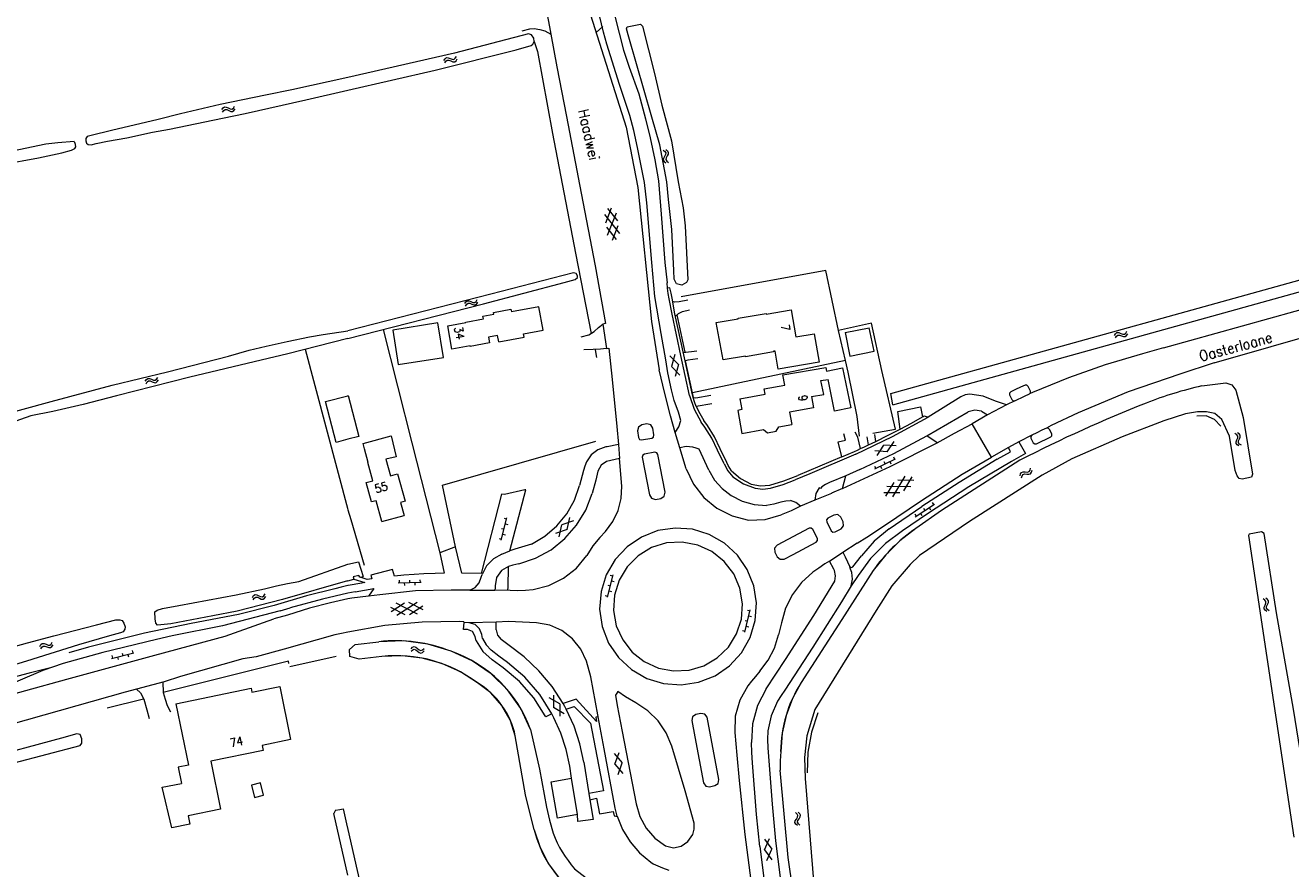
# Model space of a CAD drawing. Header units: metres. Extents: x 189705 to 199106, y 581686 to 588448.
# Tile 410 of 555: x 195938 to 196180, y 587758 to 587919. Entities that reach past the tile are written whole.
import ezdxf

# ---------------------------------------------------------------- set-up
doc = ezdxf.new("R2010")
doc.units = ezdxf.units.M
doc.layers.add('B-WA-OG-GBKN-G', color=7, linetype='Continuous', lineweight=18)
doc.styles.add('Style-STANDARD', font='STANDARD.shx')

msp = doc.modelspace()

# ---------------------------------------------------------------- linework, layer by layer
at = {"layer": 'B-WA-OG-GBKN-G'}
for p, q in [((196018.395, 587912.506), (196018.606, 587912.854)), ((196018.606, 587912.854), (196018.866, 587913.054)), ((196018.761, 587912.38), (196019.023, 587912.578)), ((196018.866, 587913.054), (196019.205, 587913.049)), ((196019.023, 587912.578), (196019.349, 587912.574)), ((196019.205, 587913.049), (196019.581, 587912.894)), ((196019.349, 587912.574), (196019.735, 587912.422)), ((196019.581, 587912.894), (196019.959, 587912.74)), ((196019.959, 587912.74), (196020.288, 587912.733)), ((196020.288, 587912.733), (196020.557, 587912.935)), ((196020.557, 587912.935), (196020.771, 587913.283)), ((196020.71, 587912.462), (196020.924, 587912.811)), ((196018.547, 587912.034), (196018.761, 587912.38)), ((196019.735, 587912.422), (196020.112, 587912.266)), ((196020.112, 587912.266), (196020.441, 587912.258)), ((196020.441, 587912.258), (196020.71, 587912.462)), ((195975.897, 587903.11), (195976.129, 587903.445)), ((195976.022, 587902.629), (195976.256, 587902.962)), ((195976.129, 587903.445), (195976.4, 587903.629)), ((195976.256, 587902.962), (195976.529, 587903.145)), ((195976.4, 587903.629), (195976.738, 587903.604)), ((195976.529, 587903.145), (195976.854, 587903.121)), ((195976.738, 587903.604), (195977.104, 587903.427)), ((195976.854, 587903.121), (195977.231, 587902.947)), ((195977.104, 587903.427), (195977.473, 587903.252)), ((195977.231, 587902.947), (195977.598, 587902.769)), ((195977.473, 587903.252), (195977.801, 587903.225)), ((195977.801, 587903.225), (195978.081, 587903.41)), ((195977.926, 587902.742), (195978.206, 587902.93)), ((195978.081, 587903.41), (195978.315, 587903.746)), ((195978.206, 587902.93), (195978.44, 587903.265)), ((195977.598, 587902.769), (195977.926, 587902.742)), ((196060.35, 587895.36), (196060.67, 587895.108)), ((196060.402, 587893.779), (196060.357, 587893.453)), ((196060.357, 587893.453), (196060.529, 587893.163)), ((196060.6, 587894.136), (196060.402, 587893.779)), ((196060.529, 587893.163), (196060.851, 587892.911)), ((196060.795, 587894.502), (196060.6, 587894.136)), ((196060.67, 587895.108), (196060.837, 587894.825)), ((196060.837, 587894.825), (196060.795, 587894.502)), ((196060.837, 587895.458), (196061.159, 587895.208)), ((196060.891, 587893.877), (196060.846, 587893.551)), ((196060.846, 587893.551), (196061.016, 587893.261)), ((196061.087, 587894.235), (196060.891, 587893.877)), ((196061.016, 587893.261), (196061.338, 587893.009)), ((196061.283, 587894.592), (196061.087, 587894.235)), ((196061.159, 587895.208), (196061.327, 587894.928)), ((196061.327, 587894.928), (196061.283, 587894.592)), ((196049.34, 587881.468), (196050.456, 587884.307)), ((196049.711, 587884.195), (196051.613, 587881.81)), ((196049.109, 587883.007), (196051.974, 587879.412)), ((196049.701, 587879.069), (196051.381, 587883.347)), ((196049.468, 587880.612), (196051.369, 587878.225)), ((196050.626, 587878.113), (196051.742, 587880.955)), ((196022.587, 587866.322), (196022.847, 587866.521)), ((196022.847, 587866.521), (196023.186, 587866.516)), ((196023.186, 587866.516), (196023.562, 587866.361)), ((196024.538, 587866.4), (196024.752, 587866.748)), ((196022.375, 587865.974), (196022.587, 587866.322)), ((196022.527, 587865.502), (196022.742, 587865.848)), ((196022.742, 587865.848), (196023.004, 587866.046)), ((196023.004, 587866.046), (196023.33, 587866.041)), ((196023.33, 587866.041), (196023.716, 587865.889)), ((196023.562, 587866.361), (196023.94, 587866.207)), ((196023.716, 587865.889), (196024.092, 587865.732)), ((196023.94, 587866.207), (196024.269, 587866.198)), ((196024.092, 587865.732), (196024.421, 587865.724)), ((196024.269, 587866.198), (196024.538, 587866.4)), ((196024.421, 587865.724), (196024.69, 587865.927)), ((196024.69, 587865.927), (196024.904, 587866.276)), ((196146.729, 587859.87), (196146.935, 587860.222)), ((196146.89, 587859.4), (196147.098, 587859.751)), ((196146.935, 587860.222), (196147.191, 587860.426)), ((196147.098, 587859.751), (196147.356, 587859.953)), ((196147.191, 587860.426), (196147.529, 587860.427)), ((196147.356, 587859.953), (196147.683, 587859.955)), ((196147.529, 587860.427), (196147.908, 587860.279)), ((196147.683, 587859.955), (196148.071, 587859.81)), ((196147.908, 587860.279), (196148.289, 587860.132)), ((196148.071, 587859.81), (196148.451, 587859.66)), ((196148.289, 587860.132), (196148.618, 587860.13)), ((196148.451, 587859.66), (196148.78, 587859.658)), ((196148.618, 587860.13), (196148.884, 587860.336)), ((196148.78, 587859.658), (196149.045, 587859.867)), ((196148.884, 587860.336), (196149.091, 587860.689)), ((196149.045, 587859.867), (196149.252, 587860.219)), ((196063.27, 587854.311), (196061.626, 587856.01)), ((196062.565, 587856.245), (196061.914, 587853.971)), ((196063.556, 587852.271), (196061.914, 587853.971)), ((196063.27, 587854.311), (196062.617, 587852.036)), ((195961.218, 587851.112), (195961.434, 587851.458)), ((195961.366, 587850.638), (195961.584, 587850.982)), ((195961.434, 587851.458), (195961.696, 587851.654)), ((195961.584, 587850.982), (195961.848, 587851.177)), ((195961.696, 587851.654), (195962.034, 587851.645)), ((195961.848, 587851.177), (195962.174, 587851.169)), ((195962.034, 587851.645), (195962.409, 587851.487)), ((195962.174, 587851.169), (195962.558, 587851.013)), ((195962.409, 587851.487), (195962.785, 587851.329)), ((195962.558, 587851.013), (195962.933, 587850.852)), ((195962.785, 587851.329), (195963.114, 587851.317)), ((195962.933, 587850.852), (195963.262, 587850.841)), ((195963.114, 587851.317), (195963.386, 587851.516)), ((195963.262, 587850.841), (195963.533, 587851.042)), ((195963.386, 587851.516), (195963.603, 587851.862)), ((195963.533, 587851.042), (195963.75, 587851.388)), ((196170.111, 587840.895), (196169.763, 587841.111)), ((196169.988, 587839.543), (196170.145, 587839.918)), ((196170.311, 587840.624), (196170.111, 587840.895)), ((196170.145, 587839.918), (196170.301, 587840.296)), ((196170.584, 587841.045), (196170.237, 587841.26)), ((196170.301, 587840.296), (196170.311, 587840.624)), ((196170.464, 587839.685), (196170.618, 587840.07)), ((196170.786, 587840.775), (196170.584, 587841.045)), ((196170.618, 587840.07), (196170.777, 587840.446)), ((196170.777, 587840.446), (196170.786, 587840.775)), ((196103.223, 587837.634), (196100.862, 587837.79)), ((196101.29, 587836.922), (196102.604, 587838.887)), ((196104.965, 587838.732), (196102.604, 587838.887)), ((196103.223, 587837.634), (196104.536, 587839.6)), ((196169.981, 587839.204), (196169.988, 587839.543)), ((196170.179, 587838.943), (196169.981, 587839.204)), ((196170.526, 587838.73), (196170.179, 587838.943)), ((196170.457, 587839.359), (196170.464, 587839.685)), ((196170.654, 587839.096), (196170.457, 587839.359)), ((196170.999, 587838.879), (196170.654, 587839.096)), ((196100.854, 587834.344), (196104.8, 587836.293)), ((196102.606, 587835.767), (196102.827, 587835.318)), ((196103.724, 587835.761), (196103.945, 587835.313)), ((196104.399, 587836.652), (196104.62, 587836.204)), ((196100.812, 587834.881), (196101.034, 587834.433)), ((196101.93, 587834.876), (196102.152, 587834.427)), ((196104.296, 587828.992), (196106.645, 587832.944)), ((196106.409, 587830.175), (196107.969, 587832.797)), ((196128.642, 587833.009), (196128.731, 587833.406)), ((196128.731, 587833.406), (196128.913, 587833.678)), ((196128.913, 587833.678), (196129.236, 587833.782)), ((196128.938, 587832.61), (196129.03, 587833.007)), ((196129.03, 587833.007), (196129.215, 587833.278)), ((196129.215, 587833.278), (196129.525, 587833.378)), ((196129.236, 587833.782), (196129.642, 587833.756)), ((196129.525, 587833.378), (196129.939, 587833.358)), ((196129.642, 587833.756), (196130.049, 587833.731)), ((196129.939, 587833.358), (196130.346, 587833.331)), ((196130.049, 587833.731), (196130.363, 587833.83)), ((196130.346, 587833.331), (196130.661, 587833.429)), ((196130.363, 587833.83), (196130.554, 587834.107)), ((196130.554, 587834.107), (196130.644, 587834.506)), ((196130.661, 587833.429), (196130.85, 587833.708)), ((196130.85, 587833.708), (196130.94, 587834.107)), ((196102.971, 587829.135), (196104.53, 587831.757)), ((196107.769, 587830.938), (196103.174, 587830.997)), ((196108.336, 587832.141), (196105.283, 587832.18)), ((196105.653, 587829.753), (196102.603, 587829.792)), ((196111.822, 587827.918), (196112.096, 587827.5)), ((196108.478, 587825.723), (196108.753, 587825.305)), ((196108.586, 587825.195), (196112.264, 587827.61)), ((196109.589, 587825.854), (196109.863, 587825.436)), ((196110.15, 587826.82), (196110.425, 587826.402)), ((196111.26, 587826.951), (196111.535, 587826.533)), ((196029.368, 587820.71), (196030.437, 587824.978)), ((196029.418, 587822.966), (196029.903, 587822.844)), ((196029.904, 587824.906), (196030.389, 587824.784)), ((196030.146, 587823.814), (196030.631, 587823.693)), ((196040.457, 587821.324), (196040.931, 587823.64)), ((196043.175, 587824.389), (196040.931, 587823.64)), ((196041.978, 587822.713), (196042.45, 587825.03)), ((196028.932, 587821.026), (196029.417, 587820.904)), ((196029.66, 587821.874), (196030.145, 587821.753)), ((196041.978, 587822.713), (196039.732, 587821.966)), ((196049.685, 587809.81), (196050.754, 587814.078)), ((196050.221, 587814.006), (196050.706, 587813.884)), ((196009.606, 587812.519), (196014.005, 587812.633)), ((196009.793, 587813.024), (196009.806, 587812.524)), ((196010.806, 587812.55), (196010.819, 587812.05)), ((196011.792, 587813.076), (196011.805, 587812.576)), ((196012.805, 587812.602), (196012.818, 587812.102)), ((196013.792, 587813.128), (196013.805, 587812.628)), ((196049.735, 587812.066), (196050.22, 587811.944)), ((196049.977, 587810.974), (196050.462, 587810.853)), ((196050.463, 587812.914), (196050.948, 587812.793)), ((195981.731, 587809.754), (195981.961, 587810.09)), ((195981.858, 587809.274), (195982.09, 587809.608)), ((195981.961, 587810.09), (195982.23, 587810.275)), ((195982.09, 587809.608), (195982.362, 587809.792)), ((195982.23, 587810.275), (195982.568, 587810.252)), ((195982.362, 587809.792), (195982.688, 587809.77)), ((195982.568, 587810.252), (195982.936, 587810.078)), ((195982.688, 587809.77), (195983.065, 587809.598)), ((195982.936, 587810.078), (195983.305, 587809.904)), ((195983.065, 587809.598), (195983.433, 587809.422)), ((195983.305, 587809.904), (195983.634, 587809.878)), ((195983.433, 587809.422), (195983.761, 587809.396)), ((195983.634, 587809.878), (195983.913, 587810.066)), ((195983.761, 587809.396), (195984.04, 587809.586)), ((195983.913, 587810.066), (195984.145, 587810.402)), ((195984.04, 587809.586), (195984.272, 587809.922)), ((196008.259, 587807.047), (196010.821, 587808.702)), ((196013.358, 587806.527), (196009.268, 587808.624)), ((196009.381, 587806.329), (196013.243, 587808.823)), ((196014.401, 587807.352), (196011.684, 587808.745)), ((196049.249, 587810.126), (196049.734, 587810.004)), ((196175.523, 587809.238), (196175.182, 587809.463)), ((196175.716, 587808.962), (196175.523, 587809.238)), ((196175.53, 587808.26), (196175.697, 587808.633)), ((196176.001, 587809.374), (196175.66, 587809.599)), ((196175.697, 587808.633), (196175.716, 587808.962)), ((196175.842, 587808.018), (196176.007, 587808.399)), ((196176.196, 587809.098), (196176.001, 587809.374)), ((196176.007, 587808.399), (196176.177, 587808.77)), ((196176.177, 587808.77), (196176.196, 587809.098)), ((196010.935, 587806.407), (196008.221, 587807.799)), ((196011.8, 587806.449), (196014.364, 587808.103)), ((196075.957, 587803.101), (196077.026, 587807.369)), ((196076.493, 587807.297), (196076.978, 587807.175)), ((196076.735, 587806.205), (196077.22, 587806.084)), ((196175.346, 587807.551), (196175.363, 587807.89)), ((196175.536, 587807.285), (196175.346, 587807.551)), ((196175.363, 587807.89), (196175.53, 587808.26)), ((196175.877, 587807.062), (196175.536, 587807.285)), ((196175.827, 587807.692), (196175.842, 587808.018)), ((196176.015, 587807.424), (196175.827, 587807.692)), ((196176.355, 587807.198), (196176.015, 587807.424)), ((196076.007, 587805.357), (196076.492, 587805.235)), ((196076.249, 587804.265), (196076.734, 587804.144)), ((195943.209, 587800.813), (195943.42, 587801.163)), ((196075.521, 587803.417), (196076.006, 587803.295)), ((195941.05, 587800.369), (195941.259, 587800.719)), ((195941.206, 587799.898), (195941.417, 587800.246)), ((195941.259, 587800.719), (195941.517, 587800.92)), ((195941.417, 587800.246), (195941.678, 587800.446)), ((195941.517, 587800.92), (195941.855, 587800.917)), ((195941.678, 587800.446), (195942.004, 587800.444)), ((195941.855, 587800.917), (195942.233, 587800.766)), ((195942.004, 587800.444), (195942.391, 587800.295)), ((195942.233, 587800.766), (195942.612, 587800.614)), ((195942.391, 587800.295), (195942.769, 587800.141)), ((195942.612, 587800.614), (195942.941, 587800.609)), ((195942.769, 587800.141), (195943.098, 587800.136)), ((195942.941, 587800.609), (195943.209, 587800.813)), ((195943.098, 587800.136), (195943.365, 587800.341)), ((195943.365, 587800.341), (195943.576, 587800.691)), ((195954.772, 587798.085), (195959.045, 587799.137)), ((195956.789, 587799.096), (195956.908, 587798.611)), ((195957.879, 587798.85), (195957.999, 587798.364)), ((195958.731, 587799.574), (195958.85, 587799.089)), ((196012.087, 587799.93), (196012.389, 587800.203)), ((196012.098, 587799.434), (196012.402, 587799.705)), ((196012.389, 587800.203), (196012.695, 587800.32)), ((196012.402, 587799.705), (196012.71, 587799.82)), ((196012.695, 587800.32), (196013.018, 587800.219)), ((196012.71, 587799.82), (196013.021, 587799.722)), ((196013.018, 587800.219), (196013.335, 587799.963)), ((196013.021, 587799.722), (196013.348, 587799.466)), ((196013.335, 587799.963), (196013.653, 587799.707)), ((196013.348, 587799.466), (196013.664, 587799.209)), ((196013.653, 587799.707), (196013.966, 587799.606)), ((196013.664, 587799.209), (196013.977, 587799.107)), ((196013.966, 587799.606), (196014.282, 587799.722)), ((196013.977, 587799.107), (196014.293, 587799.226)), ((196014.282, 587799.722), (196014.586, 587799.995)), ((196014.293, 587799.226), (196014.597, 587799.499)), ((195954.847, 587798.618), (195954.966, 587798.133)), ((195955.937, 587798.372), (195956.057, 587797.886)), ((196040.562, 587789.373), (196038.509, 587790.547)), ((196039.345, 587791.035), (196039.354, 587788.669)), ((196040.562, 587789.373), (196040.569, 587787.007)), ((196041.405, 587787.495), (196039.354, 587788.669)), ((196050.954, 587779.877), (196052.491, 587778.081)), ((196051.117, 587777.824), (196051.906, 587780.055)), ((196051.117, 587777.824), (196052.655, 587776.028)), ((196051.704, 587775.85), (196052.491, 587778.081)), ((196085.637, 587766.971), (196085.855, 587767.315)), ((196085.986, 587768.283), (196085.68, 587768.555)), ((196085.855, 587767.315), (196086.072, 587767.66)), ((196086.138, 587767.983), (196085.986, 587768.283)), ((196086.072, 587767.66), (196086.138, 587767.983)), ((196086.129, 587767.031), (196086.347, 587767.384)), ((196086.478, 587768.351), (196086.172, 587768.622)), ((196086.347, 587767.384), (196086.566, 587767.728)), ((196086.632, 587768.051), (196086.478, 587768.351)), ((196086.566, 587767.728), (196086.632, 587768.051)), ((196085.572, 587766.639), (196085.637, 587766.971)), ((196085.723, 587766.348), (196085.572, 587766.639)), ((196086.029, 587766.079), (196085.723, 587766.348)), ((196086.068, 587766.711), (196086.129, 587767.031)), ((196086.217, 587766.418), (196086.068, 587766.711)), ((196086.521, 587766.147), (196086.217, 587766.418)), ((196079.736, 587763.489), (196081.138, 587761.586)), ((196079.749, 587761.429), (196080.698, 587763.597)), ((196079.749, 587761.429), (196081.153, 587759.527)), ((196080.191, 587759.418), (196081.138, 587761.586))]:
    msp.add_line(p, q, dxfattribs=at)
at = {"layer": 'B-WA-OG-GBKN-G', "flags": 128}
for points in [[(196060.858, 587855.25), (196059.95, 587860.281), (196058.743, 587867.321), (196058.171, 587873.853), (196057.226, 587885.263), (196056.801, 587889.177), (196055.441, 587895.862), (196054.761, 587899.09), (196053.953, 587901.963), (196051.956, 587907.887), (196049.582, 587915.641), (196048.95, 587917.929), (196047.479, 587924.07), (196046.635, 587930.181), (196043.11, 587947.821), (196041.122, 587958.548), (196037.725, 587976.823), (196033.196, 588000)], [(196041.998, 587940.932), (196044.872, 587925.698), (196045.547, 587924.089), (196053.254, 587899.72), (196055.489, 587888.206), (196058.135, 587862.58), (196059.566, 587853.277)], [(196035.402, 587936.359), (196037.161, 587926.622), (196037.526, 587924.605), (196037.776, 587923.247), (196037.824, 587922.99), (196038.565, 587918.97), (196038.829, 587917.551), (196039.996, 587911.285), (196041.82, 587901.776), (196044.665, 587887.105), (196047.361, 587873.241), (196049.328, 587862.17), (196048.826, 587862.058), (196049.506, 587857.401), (196049.967, 587857.433), (196050.605, 587851.473), (196051.475, 587842.443), (196051.786, 587838.986)], [(196050.301, 587924.525), (196051.116, 587920.974), (196052.756, 587914.492), (196053.843, 587911.212), (196055.663, 587906.127), (196056.951, 587901.373), (196057.833, 587897.713), (196058.741, 587893.468), (196059.419, 587889.452), (196059.992, 587883.098), (196060.661, 587873.848), (196061.125, 587869.942)], [(196000, 587906.86), (196016.737, 587910.669), (196032.222, 587914.579), (196035.095, 587915.387), (196035.4, 587915.641), (196035.656, 587916.149), (196035.581, 587916.81), (196035.175, 587917.42), (196034.591, 587917.599), (196020.428, 587913.94), (196000, 587909.249)], [(196033.347, 587918.211), (196034.796, 587918.59), (196035.686, 587918.639), (196036.727, 587918.434), (196037.718, 587918.203), (196038.829, 587917.551)], [(196047.521, 587917.87), (196048.786, 587918.989)], [(196065.042, 587870.499), (196064.805, 587870.047), (196063.932, 587869.488), (196062.898, 587869.776), (196062.445, 587870.649), (196062.36, 587872.318), (196061.991, 587880.187), (196061.363, 587885.934), (196061.061, 587889.298), (196059.714, 587896.342), (196058.187, 587901.663), (196053.793, 587916.965), (196053.337, 587918.579), (196053.468, 587918.977), (196056.037, 587919.436), (196056.383, 587919.092), (196058.664, 587910.011), (196060.087, 587903.948), (196061.937, 587897.144), (196063.234, 587889.305), (196064.177, 587884.3), (196064.558, 587880.857), (196065.042, 587870.499)], [(196035.656, 587916.149), (196036.262, 587914.242), (196039.156, 587898.559), (196043.535, 587875.632), (196046.545, 587860.288)], [(196000, 587909.249), (195989.299, 587906.877), (195984.208, 587905.863), (195975.572, 587904.098), (195967.951, 587902.282), (195963.664, 587901.242), (195954.774, 587899.089), (195950.862, 587898.13), (195950.135, 587897.948), (195949.849, 587897.584), (195949.849, 587897.142), (195949.979, 587896.674), (195950.291, 587896.44), (195950.888, 587896.388), (195951.824, 587896.596), (195953.98, 587897.064), (195957.695, 587897.74), (195962.614, 587898.775), (195965.887, 587899.373), (195976, 587901.449), (195980.364, 587902.359), (195991.981, 587904.98), (196000, 587906.86)], [(195895.399, 587882.952), (195900.083, 587883.96), (195906.759, 587885.572), (195914.743, 587887.569), (195926.079, 587890.605), (195933.831, 587892.602), (195940.811, 587893.9), (195945.239, 587894.833), (195947.136, 587895.327), (195947.759, 587895.665), (195947.941, 587895.977), (195947.863, 587896.445), (195947.733, 587896.809), (195947.576, 587897.011)], [(195947.621, 587897.014), (195944.477, 587896.78), (195942.217, 587896.468), (195939.464, 587895.922), (195932.758, 587894.498)], [(196156.094, 587857.49), (196206.472, 587871.566), (196211.882, 587873.247), (196297.22, 587897.122)], [(196165.814, 587854.623), (196198.969, 587864.151), (196208.433, 587866.847), (196277.505, 587885.844), (196281.288, 587886.982)], [(196104.31, 587846.593), (196103.915, 587848.788), (196199.044, 587875.19)], [(196104.31, 587846.593), (196199.577, 587873.052), (196199.044, 587875.19)], [(196000, 587859.317), (196025.931, 587865.906), (196041.416, 587870.045), (196043.475, 587870.575), (196043.959, 587870.981), (196043.959, 587871.311), (196043.706, 587871.769), (196043.198, 587871.897), (196027.383, 587867.758), (196000, 587860.753)], [(196093.904, 587860.855), (196091.46, 587872.32), (196063.801, 587867.301)], [(196061.15, 587868.912), (196061.125, 587869.942)], [(196066.671, 587846.312), (196066.344, 587847.159), (196066.069, 587848.023), (196065.999, 587848.276), (196065.933, 587848.53), (196064.523, 587855.007), (196064.268, 587856.176), (196062.605, 587864.053), (196062.069, 587866.996), (196061.892, 587868.009), (196061.649, 587869.004), (196061.15, 587868.912)], [(196065.372, 587848.378), (196063.701, 587856.054), (196062.036, 587863.941), (196061.498, 587866.894), (196061.321, 587867.909), (196061.15, 587868.912)], [(196065.095, 587866.624), (196063.392, 587866.297), (196062.502, 587866.273), (196062.18, 587866.389)], [(196028.871, 587858.689), (196028.655, 587859.877), (196026.883, 587859.555), (196027.083, 587858.456), (196023.399, 587857.787), (196023.381, 587857.886), (196019.916, 587857.256), (196019.104, 587861.722), (196022.58, 587862.353), (196022.562, 587862.452), (196025.948, 587863.068), (196025.851, 587863.602), (196027.911, 587863.977), (196027.853, 587864.293), (196031.219, 587864.905), (196031.311, 587864.4)], [(196028.871, 587858.689), (196033.719, 587859.578), (196033.605, 587860.194), (196037.375, 587860.886), (196036.553, 587865.362), (196031.311, 587864.4)], [(196062.7, 587863.605), (196063.286, 587864.061), (196064.024, 587864.441), (196065.397, 587864.794)], [(196070.511, 587862.334), (196074.718, 587863.059), (196074.699, 587863.169), (196080.042, 587864.09), (196080.06, 587863.98), (196084.865, 587864.809), (196085.764, 587859.597), (196089.242, 587860.197), (196090.178, 587854.773), (196082.364, 587853.426), (196081.763, 587856.904), (196081.434, 587856.848), (196081.453, 587856.738), (196076.11, 587855.817), (196076.092, 587855.926), (196071.816, 587855.189)], [(196008.591, 587860.909), (196009.641, 587854.301), (196018.298, 587855.676), (196017.249, 587862.284), (196008.591, 587860.909)], [(196044.649, 587859.647), (196046.124, 587860.026), (196047.142, 587860.659), (196047.982, 587861.395), (196048.826, 587862.058)], [(196064.556, 587856.666), (196062.993, 587863.832)], [(196071.816, 587855.189), (196070.511, 587862.334)], [(196100.475, 587841.151), (196104.823, 587841.957), (196102.2, 587853.167), (196100.184, 587862.267), (196093.904, 587860.855)], [(195931.751, 587844.087), (195943.187, 587847.252), (195954.884, 587850.34), (195965.463, 587852.907), (195977.136, 587855.892), (195981.116, 587857.055), (195984.338, 587857.835), (195988.39, 587858.745), (195992.676, 587859.603), (195995.247, 587860.067), (196000, 587860.753)], [(196000, 587859.317), (195988.483, 587856.381), (195983.417, 587855.185), (195969.728, 587851.889), (195955.721, 587848.335), (195949.326, 587846.653), (195943.507, 587845.353), (195939.316, 587844.5), (195935.393, 587843.096)], [(196006.749, 587861.032), (196012.234, 587839.326), (196017.6, 587818.291)], [(196095.228, 587855.094), (196093.904, 587860.855)], [(196095.17, 587860.419), (196096.089, 587855.912), (196100.707, 587856.855), (196099.787, 587861.362)], [(196095.17, 587860.419), (196099.787, 587861.362)], [(195991.841, 587857.255), (195999.998, 587826.589)], [(196049.506, 587857.401), (196048.332, 587857.261), (196046.957, 587857.178), (196045.178, 587857.105)], [(196047.361, 587857.145), (196047.565, 587855.653)], [(196064.175, 587856.619), (196066.78, 587856.94)], [(196156.094, 587857.49), (196152.069, 587856.347)], [(196063.727, 587843.63), (196063.264, 587845.185), (196062.475, 587847.41), (196061.956, 587849.479), (196061.262, 587852.758), (196060.858, 587855.25)], [(196064.636, 587855.034), (196064.523, 587855.007)], [(196066.955, 587855.415), (196065.074, 587855.139), (196064.636, 587855.034)], [(196065.956, 587848.891), (196064.636, 587855.035)], [(196064.636, 587855.034), (196064.636, 587855.035)], [(196097.908, 587840.597), (196097.457, 587844.384), (196095.745, 587852.848), (196095.228, 587855.094), (196065.956, 587848.891)], [(196152.069, 587856.347), (196144.943, 587854.23), (196137.927, 587851.774), (196131.036, 587848.985)], [(196165.814, 587854.623), (196159.195, 587852.48)], [(196062.62, 587841.303), (196061.736, 587844.497), (196060.641, 587848.77), (196059.566, 587853.277)], [(196083.62, 587850.356), (196083.259, 587852.321), (196091.447, 587853.752), (196091.575, 587853.04)], [(196091.575, 587853.04), (196094.685, 587853.674), (196096.243, 587846.031), (196093.132, 587845.397), (196091.896, 587851.462)], [(196159.195, 587852.48), (196149.361, 587849.104), (196139.789, 587845.046)], [(196074.998, 587847.752), (196079.841, 587848.624), (196079.657, 587849.642), (196083.62, 587850.356)], [(196163.445, 587850.217), (196168.027, 587850.793), (196169.163, 587850.465), (196169.917, 587849.437), (196171.348, 587844.186), (196173.121, 587833.312), (196172.939, 587832.788), (196171.144, 587832.372), (196170.564, 587832.498), (196170.209, 587832.992), (196169.796, 587834.051), (196168.742, 587840.596), (196167.247, 587843.802), (196165.9, 587844.943), (196164.358, 587845.235), (196162.59, 587845.272), (196160.342, 587844.883), (196156.188, 587843.569), (196148.179, 587840.503), (196138.575, 587836.286), (196132.885, 587833.114), (196118.947, 587824.25), (196109.42, 587817.79), (196107.637, 587816.034), (196104.092, 587811.938), (196101.114, 587807.241), (196089.388, 587788.273), (196087.871, 587783.257), (196087.408, 587779.135), (196087.524, 587775.097), (196089.594, 587749.262)], [(196088.726, 587848.182), (196091.072, 587848.583), (196090.535, 587851.248), (196091.896, 587851.462)], [(196129.613, 587850.379), (196128.705, 587849.956), (196127.752, 587849.534), (196126.851, 587849.116)], [(196130.208, 587850.142), (196129.95, 587850.359), (196129.613, 587850.379)], [(196130.654, 587849.253), (196130.208, 587850.142)], [(196000, 587840.019), (195997.729, 587839.428), (195995.698, 587847.234), (196000, 587848.353)], [(196000.056, 587848.368), (196002.087, 587840.562), (196000, 587840.019)], [(196000, 587848.353), (196000.056, 587848.368)], [(196065.372, 587848.378), (196066.282, 587845.747), (196067.644, 587843.318)], [(196066.144, 587848.011), (196065.956, 587848.891)], [(196066.069, 587848.023), (196066.144, 587848.011)], [(196066.144, 587848.011), (196066.586, 587847.945), (196069.458, 587848.448)], [(196074.998, 587847.752), (196075.379, 587845.687), (196074.608, 587845.545), (196075.431, 587841.1), (196079.56, 587841.864)], [(196088.726, 587848.182), (196089.115, 587846.02), (196084.549, 587845.197), (196084.969, 587842.865)], [(196117.295, 587848.146), (196111.04, 587844.22)], [(196119.045, 587848.649), (196118.134, 587848.524), (196117.295, 587848.146)], [(196123.928, 587847.299), (196121.569, 587848.271), (196119.045, 587848.649)], [(196126.049, 587846.578), (196123.928, 587847.299)], [(196127.676, 587847.378), (196126.049, 587846.578)], [(196126.851, 587849.116), (196126.643, 587848.855), (196126.645, 587848.522)], [(196126.645, 587848.522), (196127.091, 587847.6)], [(196127.091, 587847.6), (196127.344, 587847.386), (196127.676, 587847.378)], [(196127.676, 587847.378), (196129.498, 587848.243), (196130.426, 587848.684)], [(196130.426, 587848.684), (196130.634, 587848.931), (196130.654, 587849.253)], [(196131.036, 587848.985), (196130.426, 587848.684)], [(196069.659, 587846.796), (196066.671, 587846.312)], [(196066.671, 587846.312), (196067.334, 587844.935), (196068.133, 587843.631)], [(196105.719, 587841.969), (196105.252, 587845.347), (196109.607, 587846.243), (196109.958, 587844.279)], [(196110.82, 587840.644), (196118.727, 587845.277)], [(196121.296, 587845.367), (196120.002, 587845.602), (196118.727, 587845.277)], [(196122.389, 587844.684), (196119.465, 587842.969)], [(196121.296, 587845.367), (196122.389, 587844.684)], [(196126.049, 587846.578), (196122.389, 587844.684)], [(196139.789, 587845.046), (196134.616, 587842.651), (196133.688, 587842.17)], [(196056.236, 587842.769), (196055.594, 587842.36), (196055.43, 587841.617)], [(196057.218, 587842.958), (196056.236, 587842.769)], [(196058.366, 587842.15), (196057.964, 587842.799), (196057.218, 587842.958)], [(196062.62, 587841.303), (196063.344, 587842.385), (196063.727, 587843.63)], [(196068.346, 587842.317), (196067.644, 587843.318)], [(196068.825, 587842.644), (196068.133, 587843.631)], [(196070.744, 587837.939), (196069.681, 587840.203), (196068.346, 587842.317)], [(196071.27, 587838.184), (196070.186, 587840.49), (196068.825, 587842.644)], [(196079.56, 587841.864), (196080.296, 587841.251), (196082.002, 587841.537), (196082.481, 587842.405)], [(196082.481, 587842.405), (196084.969, 587842.865)], [(196097.226, 587837.163), (196104.212, 587840.537), (196111.04, 587844.22)], [(196105.719, 587841.969), (196107.847, 587843.108), (196109.958, 587844.279)], [(196109.958, 587844.279), (196110.138, 587844.381), (196110.318, 587844.483), (196111.04, 587844.22)], [(196112.754, 587839.354), (196116.089, 587841.2), (196119.465, 587842.969)], [(196123.167, 587836.608), (196119.465, 587842.969)], [(196167.077, 587842.546), (196165.876, 587843.821), (196164.262, 587844.498), (196162.511, 587844.463)], [(196003.181, 587838.153), (196002.904, 587839.219), (196008.26, 587840.684), (196009.225, 587836.665), (196007.254, 587836.199)], [(196055.43, 587841.617), (196055.636, 587840.347)], [(196055.636, 587840.347), (196055.826, 587839.996), (196056.21, 587839.889)], [(196056.21, 587839.889), (196058.15, 587840.242)], [(196058.15, 587840.242), (196058.497, 587840.444), (196058.585, 587840.835)], [(196058.585, 587840.835), (196058.366, 587842.15)], [(196063.508, 587838.407), (196062.62, 587841.303)], [(196094.566, 587836.655), (196093.835, 587839.496), (196095.218, 587839.861), (196094.92, 587841.076)], [(196098.127, 587838.228), (196097.572, 587840.417), (196097.116, 587841.391)], [(196097.98, 587834.205), (196104.469, 587837.286), (196110.82, 587840.644)], [(196099.664, 587838.954), (196099.376, 587840.486)], [(196101.054, 587839.613), (196100.822, 587840.934)], [(196101.054, 587839.613), (196103.396, 587840.772), (196105.719, 587841.969)], [(196112.754, 587839.354), (196110.82, 587840.644)], [(196130.904, 587840.826), (196128.445, 587839.553)], [(196130.904, 587840.826), (196130.717, 587840.57), (196130.741, 587840.253)], [(196130.741, 587840.253), (196131.178, 587839.346)], [(196133.688, 587842.17), (196132.793, 587841.751), (196131.851, 587841.277), (196130.904, 587840.826)], [(196131.791, 587839.126), (196134.522, 587840.46)], [(196134.297, 587841.907), (196134.037, 587842.142), (196133.688, 587842.17)], [(196134.724, 587841.038), (196134.297, 587841.907)], [(196134.522, 587840.46), (196134.751, 587840.704), (196134.724, 587841.038)], [(196006.507, 587824.287), (196005.395, 587828.251), (196004.535, 587828.01), (196003.493, 587831.722), (196004.779, 587832.083), (196003.803, 587835.564), (196003.9, 587835.591), (196003.181, 587838.153)], [(196020.599, 587819.396), (196018.09, 587831.261), (196047.475, 587839.671)], [(196049.361, 587838.567), (196047.858, 587838.02), (196046.592, 587837.042), (196045.683, 587835.726)], [(196051.786, 587838.986), (196049.644, 587838.558), (196049.361, 587838.567)], [(196051.786, 587838.986), (196052.011, 587836.305)], [(196058.73, 587837.525), (196056.785, 587837.173)], [(196059.334, 587837.091), (196059.117, 587837.426), (196058.73, 587837.525)], [(196066.037, 587838.501), (196064.767, 587838.602), (196063.508, 587838.407)], [(196064.716, 587834.381), (196063.508, 587838.407)], [(196069.065, 587834.109), (196067.219, 587838.095), (196066.636, 587838.321), (196066.037, 587838.501)], [(196071.987, 587835.289), (196070.744, 587837.939)], [(196073.438, 587833.962), (196072.799, 587834.997), (196072.501, 587835.559), (196071.27, 587838.184)], [(196094.566, 587836.655), (196096.988, 587837.692), (196097.558, 587837.96), (196098.127, 587838.228)], [(196094.657, 587830.567), (196103.797, 587834.772), (196112.754, 587839.354)], [(196098.127, 587838.228), (196098.896, 587838.591), (196099.664, 587838.954)], [(196099.664, 587838.954), (196100.359, 587839.283), (196101.054, 587839.613)], [(196126.445, 587838.452), (196123.167, 587836.608)], [(196124.261, 587836.175), (196126.844, 587837.626), (196126.445, 587838.452)], [(196128.445, 587839.553), (196126.445, 587838.452)], [(196128.445, 587839.553), (196129.688, 587837.277), (196127.025, 587835.764)], [(196131.178, 587839.346), (196131.445, 587839.127), (196131.791, 587839.126)], [(196007.254, 587836.199), (196008.152, 587832.998), (196009.496, 587833.375), (196010.955, 587828.173), (196010.085, 587827.929), (196010.787, 587825.425)], [(196045.683, 587835.726), (196045.357, 587834.898), (196045.095, 587834.047), (196044.359, 587831.187)], [(196049.495, 587835.774), (196048.455, 587835.031), (196047.869, 587833.895)], [(196052.011, 587836.305), (196049.495, 587835.774)], [(196052.414, 587831.049), (196052.011, 587836.305)], [(196056.785, 587837.173), (196056.447, 587836.972), (196056.356, 587836.589)], [(196056.356, 587836.589), (196057.73, 587829.374)], [(196060.702, 587829.86), (196059.334, 587837.091)], [(196071.987, 587835.289), (196072.713, 587833.961), (196073.689, 587832.805)], [(196097.226, 587837.163), (196088.406, 587833.387), (196085.627, 587832.258)], [(196094.566, 587836.655), (196086.091, 587833.055)], [(196094.726, 587818.394), (196097.461, 587820.175), (196097.474, 587820.156), (196099.319, 587821.29), (196102.719, 587823.532), (196109.808, 587828.324), (196117.549, 587833.318), (196123.167, 587836.608)], [(196128.629, 587835.995), (196113.643, 587826.355), (196108.704, 587822.956)], [(196124.261, 587836.175), (196117.012, 587831.739), (196109.87, 587827.131)], [(196127.025, 587835.764), (196118.871, 587830.926), (196110.916, 587825.767)], [(196047.869, 587833.895), (196047.451, 587832.186), (196046.734, 587829.627)], [(196064.716, 587834.381), (196066.119, 587831.44), (196068.127, 587828.874), (196070.644, 587826.805), (196073.55, 587825.332), (196076.707, 587824.525)], [(196069.065, 587834.109), (196070.152, 587832.211), (196071.608, 587830.579), (196073.37, 587829.283)], [(196073.438, 587833.962), (196075.164, 587832.484), (196077.187, 587831.449)], [(196073.689, 587832.805), (196075.704, 587831.502), (196077.938, 587830.628)], [(196080.779, 587831.248), (196083.463, 587832.068), (196086.091, 587833.055)], [(196095.297, 587832.988), (196092.197, 587831.751)], [(196094.657, 587830.567), (196095.297, 587832.988)], [(196097.98, 587834.205), (196095.297, 587832.988)], [(196031.003, 587818.635), (196034.056, 587830.348), (196033.847, 587830.367), (196029.993, 587829.451), (196029.428, 587829.484), (196025.491, 587814.32), (196021.784, 587814.385), (196020.599, 587819.396), (196017.6, 587818.291), (196018.422, 587814.416), (196016.727, 587814.319), (196014.547, 587814.251), (196012.673, 587814.122), (196010.729, 587813.995), (196008.929, 587813.79), (196008.52, 587815.114), (196004.422, 587813.983), (196004.605, 587813.298), (196003.725, 587813.146), (196002.373, 587813.598), (196002.302, 587813.622), (196002.1, 587813.958), (196000.99, 587813.66), (196001.136, 587813.257), (196001.149, 587813.22), (196003.266, 587812.592), (196002.704, 587812.466)], [(196035.137, 587819.95), (196037.714, 587821.481), (196039.987, 587823.434), (196041.888, 587825.751), (196043.36, 587828.361), (196044.359, 587831.187)], [(196049.308, 587822.381), (196050.717, 587824.273), (196051.728, 587826.404), (196052.301, 587828.693), (196052.414, 587831.049)], [(196077.187, 587831.449), (196078.968, 587831.075), (196080.779, 587831.248)], [(196077.938, 587830.628), (196079.412, 587830.48), (196080.881, 587830.674)], [(196080.881, 587830.674), (196083.281, 587831.386), (196085.627, 587832.258)], [(196090.176, 587830.743), (196089.551, 587829.626), (196089.394, 587828.355)], [(196094.657, 587830.567), (196092.546, 587829.705), (196092.566, 587829.654), (196089.394, 587828.355)], [(196090.7, 587830.887), (196090.434, 587830.574), (196090.176, 587830.743)], [(196092.197, 587831.751), (196091.412, 587831.382), (196090.7, 587830.887)], [(196032.7, 587816.183), (196035.919, 587817.253), (196038.9, 587818.874), (196041.547, 587820.994), (196043.78, 587823.549), (196045.527, 587826.457), (196046.734, 587829.627)], [(196057.73, 587829.374), (196058.127, 587828.714), (196058.869, 587828.508)], [(196058.869, 587828.508), (196059.882, 587828.687)], [(196059.882, 587828.687), (196060.526, 587829.11), (196060.702, 587829.86)], [(196073.37, 587829.283), (196075.477, 587828.166), (196077.771, 587827.514), (196080.151, 587827.354)], [(196084.71, 587828.289), (196084.694, 587828.202), (196083.799, 587828.14), (196082.879, 587827.96), (196081.523, 587827.621), (196080.151, 587827.354)], [(196086.621, 587827.211), (196085.759, 587827.915), (196084.71, 587828.289)], [(196089.394, 587828.355), (196086.621, 587827.211)], [(196000, 587826.522), (196000.567, 587824.635), (196003.093, 587815.89)], [(196006.507, 587824.287), (196010.787, 587825.425)], [(196076.707, 587824.525), (196079.888, 587824.673), (196082.949, 587825.553)], [(196086.621, 587827.211), (196084.811, 587826.334), (196083.883, 587825.937), (196082.949, 587825.553)], [(196092.999, 587825.499), (196091.872, 587824.887)], [(196094.343, 587825.089), (196093.761, 587825.588), (196092.999, 587825.499)], [(196103.628, 587822.89), (196109.87, 587827.131)], [(196110.916, 587825.767), (196106.13, 587822.493)], [(196078.211, 587808.681), (196077.69, 587811.991), (196076.449, 587815.104), (196074.549, 587817.864), (196072.084, 587820.134), (196069.177, 587821.801), (196065.973, 587822.783), (196062.631, 587823.03), (196059.318, 587822.531), (196056.198, 587821.309), (196053.426, 587819.426), (196051.14, 587816.976), (196049.454, 587814.08)], [(196088.277, 587822.973), (196082.161, 587819.758)], [(196088.973, 587822.765), (196088.661, 587822.989), (196088.277, 587822.973)], [(196091.872, 587824.887), (196091.619, 587824.579), (196091.662, 587824.182)], [(196091.662, 587824.182), (196092.527, 587822.498)], [(196094.819, 587824.214), (196094.343, 587825.089)], [(196094.386, 587822.855), (196094.876, 587823.447), (196094.819, 587824.214)], [(196103.628, 587822.89), (196100.756, 587820.508), (196098.285, 587817.713)], [(196108.704, 587822.956), (196105.668, 587820.586), (196102.931, 587817.878), (196100.53, 587814.867)], [(196048.248, 587821.229), (196046.861, 587819.587), (196045.724, 587817.764)], [(196048.248, 587821.229), (196049.308, 587822.381)], [(196089.86, 587821.022), (196088.973, 587822.765)], [(196089.632, 587820.319), (196089.87, 587820.63), (196089.86, 587821.022)], [(196092.527, 587822.498), (196092.842, 587822.24), (196093.246, 587822.283)], [(196093.246, 587822.283), (196094.386, 587822.855)], [(196106.13, 587822.493), (196102.895, 587820.07), (196100.049, 587817.199), (196097.654, 587813.943)], [(196184.833, 587764.61), (196180.984, 587788.339), (196177.737, 587806.766), (196175.373, 587821.959), (196174.876, 587822.278), (196172.514, 587821.84), (196172.397, 587821.591), (196181.048, 587763.841)], [(196029.478, 587818.012), (196030.244, 587818.314), (196031.003, 587818.635)], [(196035.137, 587819.95), (196031.96, 587818.991), (196031.003, 587818.635)], [(196075.54, 587808.53), (196075.048, 587811.493), (196073.855, 587814.251), (196072.033, 587816.639), (196069.688, 587818.517), (196066.96, 587819.775), (196064.009, 587820.337), (196061.01, 587820.171), (196058.139, 587819.287), (196055.566, 587817.736), (196053.443, 587815.611), (196051.895, 587813.036)], [(196082.161, 587819.758), (196081.668, 587819.187), (196081.725, 587818.434)], [(196081.725, 587818.434), (196082.178, 587817.533)], [(196085.232, 587817.981), (196089.632, 587820.319)], [(196092.16, 587816.706), (196094.726, 587818.394)], [(196094.726, 587818.394), (196095.2, 587817.5), (196095.626, 587816.583), (196096.049, 587815.57)], [(195999.952, 587812.921), (195987.505, 587809.34), (195978.843, 587807.11), (195974.141, 587806.2), (195966.107, 587804.67), (195963.535, 587804.436), (195963.25, 587804.826), (195963.12, 587805.632), (195963.042, 587806.958), (195963.509, 587807.296), (195964.497, 587807.608), (195967.666, 587808.18), (195978.592, 587810.256), (195984.033, 587811.394), (195986.345, 587811.966), (195988.449, 587812.408), (195990.631, 587812.798), (195999.998, 587816.103)], [(196000, 587816.092), (196002.039, 587816.579), (196002.932, 587813.752)], [(196029.478, 587818.012), (196027.862, 587817.104), (196026.56, 587815.785), (196025.671, 587814.158)], [(196030.767, 587815.681), (196029.388, 587814.869), (196028.471, 587813.558), (196028.182, 587811.984)], [(196030.631, 587811.179), (196030.684, 587811.64), (196030.767, 587815.681)], [(196032.7, 587816.183), (196031.596, 587815.921), (196030.767, 587815.681)], [(196035.453, 587811.276), (196038.478, 587812.048), (196041.277, 587813.431), (196043.728, 587815.364), (196045.724, 587817.764)], [(196082.178, 587817.533), (196082.732, 587817.035), (196083.476, 587817.076)], [(196083.476, 587817.076), (196085.232, 587817.981)], [(196092.16, 587816.706), (196091.295, 587816.17), (196090.146, 587815.372), (196089.007, 587814.559)], [(196093.128, 587814.877), (196093.008, 587815.152), (196092.16, 587816.706)], [(196096.049, 587815.57), (196096.372, 587815.457), (196096.673, 587815.618)], [(196096.673, 587815.618), (196098.285, 587817.713)], [(196000, 587812.935), (196001.136, 587813.257)], [(196002.373, 587813.598), (196002.932, 587813.752)], [(196023.361, 587811.154), (196024.391, 587811.652), (196025.147, 587812.51), (196025.511, 587813.594)], [(196025.511, 587813.594), (196025.671, 587814.158)], [(196049.454, 587814.08), (196048.447, 587810.859), (196048.185, 587807.494), (196048.68, 587804.156), (196049.908, 587801.013), (196051.806, 587798.223), (196054.279, 587795.926), (196057.203, 587794.24), (196060.428, 587793.249), (196063.794, 587793.003), (196067.13, 587793.514), (196070.267, 587794.756), (196073.049, 587796.668), (196075.333, 587799.152), (196077.005, 587802.084), (196077.981, 587805.314), (196078.211, 587808.681)], [(196089.007, 587814.559), (196086.844, 587812.617), (196085.083, 587810.305), (196083.786, 587807.703), (196082.999, 587804.905)], [(196100.53, 587814.867), (196094.519, 587805.518), (196086.771, 587793.466)], [(196093.223, 587812.885), (196093.348, 587813.889), (196093.128, 587814.877)], [(196096.424, 587814.511), (196096.196, 587815.173), (196096.049, 587815.57)], [(196096.355, 587811.972), (196096.575, 587813.236), (196096.424, 587814.511)], [(196097.654, 587813.943), (196096.355, 587811.972)], [(195997.493, 587811.409), (195992.058, 587810.031), (195985.921, 587808.21)], [(196000, 587812.009), (195998.742, 587811.73), (195997.493, 587811.409)], [(195999.952, 587812.921), (196000, 587812.935)], [(196002.704, 587812.466), (196000.081, 587812.026), (196000, 587812.009)], [(196001.367, 587810.834), (196000.683, 587810.69), (196000, 587810.543)], [(196001.367, 587810.834), (196004.94, 587811.455), (196003.954, 587809.957)], [(196019.801, 587811.155), (196012.955, 587810.984), (196006.146, 587810.251)], [(196023.361, 587811.154), (196019.801, 587811.155)], [(196023.361, 587811.154), (196028.15, 587811.144)], [(196028.182, 587811.984), (196028.197, 587811.565), (196028.15, 587811.144)], [(196028.15, 587811.144), (196030.631, 587811.179)], [(196030.631, 587811.179), (196031.063, 587811.15), (196032.498, 587811.101), (196033.978, 587811.139), (196035.453, 587811.276)], [(196051.895, 587813.036), (196051.021, 587810.204), (196050.846, 587807.246), (196051.38, 587804.331), (196052.593, 587801.627), (196054.413, 587799.289), (196056.738, 587797.451), (196059.434, 587796.22), (196062.345, 587795.665), (196065.304, 587795.819), (196068.142, 587796.673), (196070.695, 587798.177), (196072.817, 587800.246), (196074.386, 587802.76), (196075.311, 587805.575), (196075.54, 587808.53)], [(196080.063, 587792.262), (196083.773, 587797.839), (196089.15, 587806.269), (196093.223, 587812.885)], [(196096.355, 587811.972), (196094.473, 587808.882), (196089.01, 587800.197), (196083.613, 587792.008), (196082.898, 587790.95), (196082.236, 587789.859)], [(196000, 587810.543), (195995.145, 587809.411), (195988.984, 587807.746)], [(196000, 587809.468), (195996.688, 587808.737), (195992.643, 587807.679)], [(196000.774, 587809.622), (196000.387, 587809.546), (196000, 587809.468)], [(196003.954, 587809.957), (196002.362, 587809.807), (196000.774, 587809.622)], [(196006.146, 587810.251), (196003.954, 587809.957)], [(195987.031, 587807.171), (195976.012, 587804.292), (195966.36, 587802.397), (195963.346, 587801.721), (195953.103, 587799.205), (195945.49, 587797.108), (195941.645, 587795.756), (195937.255, 587793.884), (195926.416, 587789.266), (195923.136, 587787.765)], [(195985.921, 587808.21), (195979.037, 587806.485), (195969.987, 587804.722), (195961.091, 587802.932), (195950.354, 587800.208), (195946.601, 587799.122)], [(195992.643, 587807.679), (195988.43, 587806.33), (195985.82, 587805.646)], [(195987.031, 587807.171), (195988.984, 587807.746)], [(195919.819, 587786.859), (195930.45, 587789.764), (195946.198, 587794.125), (195963.031, 587798.691), (195976.542, 587802.322), (195983.873, 587804.949)], [(195933.676, 587799.668), (195938.674, 587801.041), (195943.713, 587802.419), (195951.878, 587804.492), (195955.609, 587805.426), (195956.388, 587805.478), (195956.804, 587805.322), (195957.115, 587804.802), (195957.349, 587804.1), (195957.297, 587803.684), (195956.985, 587803.164), (195956.466, 587802.982), (195954.362, 587802.41), (195948.465, 587800.668), (195938.482, 587797.562), (195931.943, 587795.538)], [(195983.873, 587804.949), (195985.82, 587805.646)], [(196021.383, 587805.141), (196014.21, 587805.015), (196007.069, 587804.339), (196000, 587803.116)], [(196022.236, 587804.924), (196022.2, 587805.044), (196021.383, 587805.141)], [(196022.867, 587803.583), (196022.112, 587803.614), (196022.236, 587804.924)], [(196023.205, 587804.862), (196022.236, 587804.924)], [(196024.332, 587802.288), (196023.828, 587803.194), (196022.867, 587803.583)], [(196028.391, 587805.019), (196023.205, 587804.862)], [(196025.609, 587802.64), (196025.194, 587803.738), (196024.332, 587804.534), (196023.205, 587804.862)], [(196036.11, 587804.905), (196030.729, 587805.144), (196028.391, 587805.019)], [(196028.393, 587803.561), (196028.391, 587805.019)], [(196028.393, 587803.561), (196028.628, 587802.518), (196029.343, 587801.722)], [(196045.679, 587797.529), (196044.582, 587799.837), (196042.978, 587801.827), (196040.954, 587803.387), (196038.622, 587804.432), (196036.11, 587804.905)], [(196082.999, 587804.905), (196082.393, 587802.603)], [(195997.535, 587802.556), (195987.827, 587799.844), (195982.465, 587798.399)], [(196000, 587803.116), (195998.766, 587802.844), (195997.535, 587802.556)], [(196006.478, 587798.433), (196002.149, 587797.926), (196000.376, 587798.424), (196000.311, 587799.805), (196001.414, 587800.721), (196005.956, 587801.273)], [(196019.759, 587799.43), (196015.278, 587800.787), (196010.636, 587801.406), (196005.956, 587801.273)], [(196024.525, 587801.423), (196024.332, 587802.288)], [(196024.525, 587801.423), (196025.813, 587799.402), (196027.589, 587797.793)], [(196025.775, 587801.894), (196025.609, 587802.64)], [(196025.775, 587801.894), (196026.446, 587800.647), (196027.43, 587799.628)], [(196030.631, 587800.757), (196029.343, 587801.722)], [(196078.832, 587795.626), (196080.463, 587797.707), (196081.664, 587800.062), (196082.393, 587802.603)], [(196034.961, 587784.466), (196033.097, 587788.457), (196030.555, 587792.054), (196027.416, 587795.144), (196023.779, 587797.629), (196019.759, 587799.43)], [(196030.558, 587797.317), (196028.919, 587798.516), (196027.43, 587799.628)], [(196041.207, 587789.412), (196039.073, 587792.688), (196036.577, 587795.697), (196033.75, 587798.399), (196030.631, 587800.757)], [(195982.465, 587798.399), (195979.897, 587797.97), (195967.95, 587794.589), (195964.832, 587793.609), (195957.366, 587791.622), (195935.521, 587785.452)], [(195988.732, 587797.1), (195988.628, 587797.532), (195964.637, 587791.524)], [(195988.867, 587796.536), (195997.734, 587798.526)], [(196024.807, 587793.378), (196021.536, 587795.487), (196017.984, 587797.077), (196014.232, 587798.111), (196010.367, 587798.567), (196006.478, 587798.433)], [(196029.75, 587796.269), (196027.589, 587797.793)], [(196037.749, 587787.057), (196035.566, 587790.526), (196032.879, 587793.621), (196029.75, 587796.269)], [(196039.025, 587787.482), (196036.725, 587791.187), (196033.88, 587794.492), (196030.558, 587797.317)], [(196047.911, 587786.88), (196047.894, 587786.972), (196047.84, 587787.26), (196046.469, 587794.548), (196045.679, 587797.529)], [(195938.994, 587795.239), (195922.293, 587790.822)], [(195942.832, 587796.173), (195938.994, 587795.239)], [(196078.832, 587795.626), (196077.995, 587794.628), (196077.278, 587793.722), (196076.577, 587792.804)], [(195959.541, 587792.201), (195960.318, 587791.463), (195960.926, 587790.245), (195961.534, 587788.236), (195961.96, 587786.593)], [(195964.615, 587793.551), (195964.637, 587791.524), (195965.002, 587790.245), (195965.427, 587789.028), (195966.036, 587787.871)], [(195967.046, 587789.347), (195981.482, 587792.348), (195981.634, 587791.615), (195986.961, 587792.722), (195989.049, 587782.548), (195983.59, 587781.428), (195983.791, 587780.45), (195973.744, 587778.389), (195975.623, 587769.233), (195969.431, 587767.962)], [(196032.047, 587783.249), (196031.073, 587786.295), (196029.492, 587789.075), (196027.373, 587791.47), (196024.807, 587793.378)], [(196055.103, 587789.585), (196053.116, 587790.744), (196051.668, 587791.712), (196051.502, 587791.445), (196051.196, 587791.028), (196051.548, 587789.067), (196052.476, 587784.109), (196055.162, 587770.218)], [(196076.577, 587792.804), (196074.996, 587790.072), (196074.149, 587787.03), (196074.091, 587783.874)], [(196080.063, 587792.262), (196078.396, 587789.057), (196077.44, 587785.574), (196077.237, 587781.968)], [(196086.771, 587793.466), (196085.088, 587790.414), (196083.855, 587787.154), (196083.098, 587783.752), (196082.832, 587780.277)], [(195960.903, 587790.292), (195953.944, 587788.537)], [(195967.046, 587789.347), (195969.473, 587777.666), (195967.499, 587777.257)], [(196047.911, 587786.88), (196047.462, 587786.82), (196047.583, 587785.978), (196043.681, 587790.24), (196041.207, 587789.412)], [(196041.803, 587788.358), (196041.51, 587788.888), (196041.207, 587789.412)], [(196062.032, 587781.256), (196060.938, 587783.803), (196059.378, 587786.095), (196057.409, 587788.046), (196055.103, 587789.585)], [(196082.236, 587789.859), (196081.038, 587787.112), (196080.397, 587784.184)], [(196039.025, 587787.482), (196037.874, 587786.878), (196037.749, 587787.057)], [(196039.431, 587786.725), (196039.025, 587787.482)], [(196042.452, 587777.459), (196041.789, 587780.653), (196040.778, 587783.754), (196039.431, 587786.725)], [(196041.803, 587788.358), (196043.333, 587788.892), (196046.442, 587785.698), (196048.898, 587772.742), (196046.129, 587772.21)], [(196045.149, 587778.189), (196044.401, 587781.692), (196043.281, 587785.095), (196041.803, 587788.358)], [(196051.537, 587767.904), (196051.341, 587768.664), (196051.161, 587769.428), (196049.035, 587780.767), (196047.911, 587786.88)], [(196066.596, 587787.343), (196065.977, 587786.908), (196065.839, 587786.164)], [(196067.576, 587787.541), (196066.596, 587787.343)], [(196068.747, 587786.794), (196068.304, 587787.39), (196067.576, 587787.541)], [(196070.997, 587774.881), (196068.747, 587786.794)], [(196089.92, 587787.687), (196088.708, 587783.963), (196088.03, 587780.105), (196087.902, 587776.19)], [(196034.961, 587784.466), (196036.705, 587776.902), (196038.009, 587769.629), (196038.603, 587767.111), (196039.309, 587764.622)], [(196065.839, 587786.164), (196066.406, 587783.079)], [(196080.397, 587784.184), (196080.332, 587782.576), (196080.394, 587780.967), (196081.182, 587770.197)], [(195936.111, 587778.087), (195948.777, 587781.401), (195949.074, 587781.877), (195949.074, 587782.708), (195948.777, 587783.54), (195948.124, 587783.659), (195945.215, 587782.827), (195930.017, 587778.727)], [(196035.678, 587765.261), (196033.981, 587771.965), (196032.047, 587783.249)], [(196066.406, 587783.079), (196068.053, 587774.253)], [(196074.091, 587783.874), (196074.467, 587779.525), (196074.886, 587774.702)], [(196078.817, 587762.044), (196078.177, 587768.176), (196077.418, 587778.115), (196077.31, 587780.041), (196077.237, 587781.968)], [(196064.557, 587772.722), (196062.032, 587781.256)], [(196082.832, 587780.277), (196082.755, 587778.488), (196082.756, 587776.698)], [(195967.499, 587777.257), (195968.149, 587774.132)], [(196042.813, 587775.142), (196042.452, 587777.459)], [(196045.149, 587778.189), (196046.129, 587772.21)], [(196043.971, 587768.197), (196040.116, 587767.522), (196038.896, 587774.457), (196042.813, 587775.142)], [(196043.971, 587768.197), (196042.813, 587775.142)], [(196070.213, 587773.718), (196070.849, 587774.135), (196070.997, 587774.881)], [(196074.886, 587774.702), (196075.952, 587764.385), (196077.296, 587754.101)], [(196132.435, 587500), (196130.992, 587507.909), (196128.527, 587520.873), (196128.358, 587522.435), (196127.736, 587530.859), (196126.251, 587548.54), (196124.584, 587567.291), (196124.264, 587569.806), (196122.201, 587581.679), (196118.639, 587597.239), (196114.996, 587610.059), (196109.365, 587630.227), (196108.118, 587633.886), (196107.155, 587637.567), (196106.165, 587641.168), (196104.153, 587650.352), (196102.492, 587658.868), (196101.879, 587662.041), (196099.16, 587676.388), (196094.171, 587701.653), (196089.89, 587724.451), (196087.651, 587736.563), (196084.24, 587759.942), (196082.756, 587776.698)], [(195969.431, 587767.962), (195969.777, 587766.335), (195966.313, 587765.645), (195964.446, 587773.428), (195968.149, 587774.132)], [(195981.551, 587773.816), (195982.145, 587771.439), (195983.863, 587771.868), (195983.27, 587774.245), (195981.551, 587773.816)], [(196046.129, 587772.21), (196046.324, 587771.021)], [(196066.264, 587766.52), (196064.557, 587772.722)], [(196068.053, 587774.253), (196068.49, 587773.63), (196069.24, 587773.505)], [(196069.24, 587773.505), (196070.213, 587773.718)], [(196046.324, 587771.021), (196046.941, 587767.253), (196043.996, 587766.881), (196043.971, 587768.197)], [(196046.324, 587771.021), (196047.606, 587771.295), (196048.13, 587768.324), (196050.789, 587768.791), (196050.968, 587767.921), (196051.285, 587767.904), (196051.537, 587767.904)], [(196055.162, 587770.218), (196055.868, 587767.794), (196057.089, 587765.585), (196058.765, 587763.697), (196060.815, 587762.223)], [(196081.182, 587770.197), (196081.849, 587763.148), (196082.739, 587756.123)], [(195997.613, 587769), (195997.32, 587768.409)], [(196000, 587756.592), (195997.32, 587768.409)], [(195997.613, 587769), (195998.444, 587769.182), (195999.098, 587769.304)], [(195999.098, 587769.304), (195999.749, 587766.395)], [(196051.537, 587767.904), (196052.561, 587765.319), (196054.009, 587762.944), (196055.838, 587760.849), (196057.995, 587759.094)], [(195999.749, 587766.395), (196000, 587765.295)], [(196000, 587765.295), (196005.042, 587743.189), (196010.511, 587718.38), (196016.081, 587693.392), (196020.138, 587674.302), (196025.754, 587646.596), (196026.913, 587641.08), (196027.217, 587640.419), (196027.648, 587639.986), (196027.902, 587639.808), (196028.283, 587639.654), (196029.376, 587639.805), (196037.079, 587641.621), (196054.344, 587646.138), (196069.016, 587650.381), (196071.787, 587651.088)], [(196035.678, 587765.261), (196036.774, 587761.907), (196038.406, 587758.778), (196040.529, 587755.96), (196043.087, 587753.529)], [(196065.993, 587764.347), (196066.286, 587765.414), (196066.264, 587766.52)], [(196060.815, 587762.223), (196062.3, 587761.827), (196063.809, 587762.115), (196065.043, 587763.031)], [(196065.043, 587763.031), (196065.993, 587764.347)], [(196078.817, 587762.044), (196079.948, 587753.454), (196081.434, 587744.919)], [(196043.403, 587757.824), (196052.787, 587750.553), (196060.031, 587745.59)], [(196057.995, 587759.094), (196058.444, 587758.784), (196059.327, 587758.356), (196060.243, 587758.007), (196061.446, 587757.52)]]:
    msp.add_lwpolyline(points, dxfattribs=at)
at = {"layer": 'B-WA-OG-GBKN-G'}
for centre, radius, start, end in [((196178.487, 587782.378), 69.487, 102.50223, 111.69187), ((196248.932, 587602.534), 262.634, 111.46999, 117.26212), ((196127.357, 587795.933), 32.836, 124.61545, 144.78563), ((196009.121, 587772.366), 29.079, 68.5413, 96.24821), ((196011.684, 587776.023), 24.761, 19.9371, 70.96697), ((196009.303, 587772.919), 25.67, 52.84476, 96.31833), ((196016.919, 587780.088), 15.455, 11.80265, 59.31015), ((196107.302, 587780.151), 24.471, 147.03655, 179.7061), ((196056.511, 587770.212), 21.413, 193.36804, 231.17847), ((196058.627, 587771.624), 20.548, 199.92409, 222.19163)]:
    msp.add_arc(centre, radius, start, end, dxfattribs=at)

# ---------------------------------------------------------------- texts
at = {"layer": 'B-WA-OG-GBKN-G', "style": 'Style-STANDARD'}
for s, height, rotation, p in [('Haadwei', 2, 282.71534, (196044.046, 587902.916)), ('7', 1.6, 279.79215, (196082.844, 587861.823)), ('34', 1.6, 280.30997, (196020.332, 587861.432)), ('Oasterloane', 2, 15.24507, (196163.242, 587854.877)), ('9', 1.6, 280.19721, (196086.218, 587848.343)), ('55', 1.6, 15.66211, (196005.378, 587829.673)), ('74', 1.6, 11.59074, (195977.608, 587781.084))]:
    msp.add_text(s, height=height, rotation=rotation, dxfattribs=at).set_placement(p)

doc.saveas('drawing.dxf')
